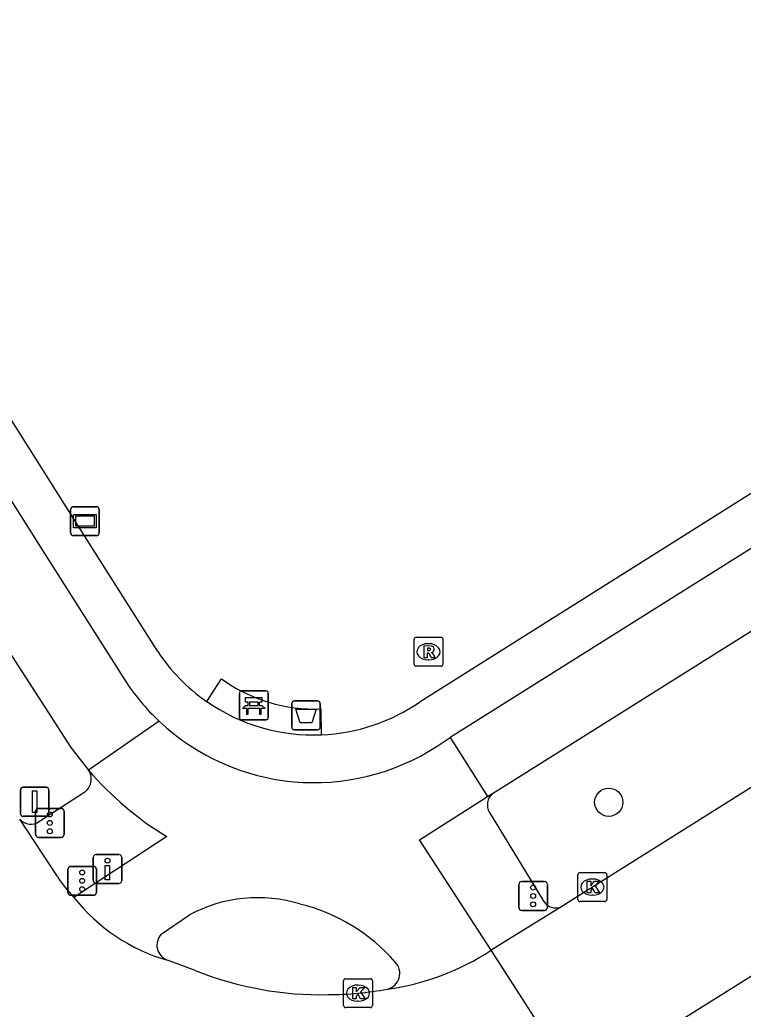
# Model space of a CAD drawing. Extents: x 159689 to 160786, y 387323 to 388339.
# Drawn here: x 160074.81 to 160099.84, y 387340.66 to 387374.89 of the extents above; entities that cross this region are included whole.
import ezdxf

# ---------------------------------------------------------------- set-up
doc = ezdxf.new("R2010")
doc.units = 0
for name, color, linetype in [('IMGEO_Afvalbak', 7, 'Continuous'), ('IMGEO_Bank', 7, 'Continuous'), ('IMGEO_Boom', 7, 'Continuous'), ('IMGEO_Drukknoppaal', 7, 'Continuous'), ('IMGEO_Fietspad_gesloten', 7, 'Continuous'), ('IMGEO_Fietspad_open', 7, 'Continuous'), ('IMGEO_Kolk', 7, 'Continuous'), ('IMGEO_Rijbaan_lokaal_gesloten', 7, 'Continuous'), ('IMGEO_Rijbaan_regionaal_gesloten', 7, 'Continuous'), ('IMGEO_Rioolput', 7, 'Continuous'), ('IMGEO_Verkeersbordpaal', 7, 'Continuous'), ('IMGEO_Verkeersregelinstallatiepaal', 7, 'Continuous'), ('IMGEO_Verklikker', 7, 'Continuous'), ('IMGEO_Voetpad_open', 7, 'Continuous')]:
    doc.layers.add(name, color=color, linetype=linetype)

msp = doc.modelspace()

# ---------------------------------------------------------------- linework, layer by layer
at = {"layer": 'IMGEO_Afvalbak'}
for p, q in [((160084.219, 387350.429), (160084.219, 387351.229)), ((160084.219, 387351.229), (160084.219, 387350.429)), ((160084.319, 387351.329), (160085.109, 387351.329)), ((160085.109, 387351.329), (160084.319, 387351.329)), ((160085.209, 387351.229), (160085.209, 387350.429)), ((160085.209, 387350.429), (160085.209, 387351.229)), ((160085.109, 387350.329), (160084.319, 387350.329)), ((160084.319, 387350.329), (160085.109, 387350.329))]:
    msp.add_line(p, q, dxfattribs=at)
msp.add_lwpolyline([(160084.362, 387351.043), (160085.066, 387351.043), (160084.917, 387350.573), (160084.511, 387350.573), (160084.362, 387351.043)], dxfattribs=at)
for centre, start, end in [((160084.319, 387351.229), 90, 180), ((160084.319, 387351.229), 90, 180), ((160085.109, 387351.229), 0, 90), ((160085.109, 387351.229), 360, 90), ((160084.319, 387350.429), 180, 270), ((160084.319, 387350.429), 180, 270), ((160085.109, 387350.429), 270, 0), ((160085.109, 387350.429), 270, 0)]:
    msp.add_arc(centre, 0.1, start, end, dxfattribs=at)
at = {"layer": 'IMGEO_Bank'}
for p, q in [((160082.407, 387350.748), (160082.407, 387351.589)), ((160082.407, 387351.589), (160082.407, 387350.748)), ((160082.482, 387351.673), (160083.323, 387351.673)), ((160083.323, 387351.673), (160082.482, 387351.673)), ((160083.407, 387351.598), (160083.407, 387350.757)), ((160083.407, 387350.757), (160083.407, 387351.598)), ((160082.716, 387351.179), (160082.716, 387351.285)), ((160082.76, 387351.285), (160082.76, 387351.179)), ((160083.048, 387351.291), (160082.766, 387351.291)), ((160082.766, 387351.173), (160083.048, 387351.173)), ((160083.054, 387351.179), (160083.054, 387351.285)), ((160083.098, 387351.285), (160083.098, 387351.179)), ((160083.104, 387351.071), (160082.711, 387351.071)), ((160083.332, 387350.673), (160082.491, 387350.673)), ((160082.491, 387350.673), (160083.332, 387350.673))]:
    msp.add_line(p, q, dxfattribs=at)
for points in [[(160082.654, 387351.071), (160082.512, 387351.071), (160082.624, 387351.173), (160082.71, 387351.173)], [(160082.71, 387351.291), (160082.624, 387351.291), (160082.624, 387351.452), (160083.187, 387351.452), (160083.187, 387351.291), (160083.104, 387351.291)], [(160083.104, 387351.173), (160083.187, 387351.173), (160083.299, 387351.071), (160083.16, 387351.071)], [(160082.704, 387351.064), (160082.704, 387350.857), (160082.661, 387350.857), (160082.661, 387351.064)], [(160083.154, 387351.064), (160083.154, 387350.857), (160083.11, 387350.857), (160083.11, 387351.064)]]:
    msp.add_lwpolyline(points, dxfattribs=at)
for centre, radius, start, end in [((160082.485, 387351.595), 0.0779, 92.4484, 184.2845), ((160082.485, 387351.595), 0.0779, 92.4484, 184.2845), ((160083.329, 387351.595), 0.0779, 2.4484, 94.2845), ((160083.329, 387351.595), 0.0779, 2.4484, 94.2845), ((160082.709, 387351.284), 0.00671, 2.8957, 87.1043), ((160082.709, 387351.18), 0.00671, 272.8957, 357.1043), ((160082.766, 387351.284), 0.00671, 92.8957, 177.1043), ((160082.766, 387351.18), 0.00671, 182.8957, 267.1043), ((160083.048, 387351.284), 0.00671, 2.8957, 87.1043), ((160083.048, 387351.18), 0.00671, 272.8957, 357.1043), ((160083.105, 387351.284), 0.00671, 92.8957, 177.1043), ((160083.105, 387351.18), 0.00671, 182.8957, 267.1043), ((160082.654, 387351.064), 0.00671, 2.8957, 87.1043), ((160082.711, 387351.064), 0.00671, 92.8957, 177.1043), ((160083.103, 387351.064), 0.00671, 2.8957, 87.1043), ((160083.16, 387351.064), 0.00671, 92.8957, 177.1043), ((160082.485, 387350.751), 0.0779, 182.4484, 274.2845), ((160082.485, 387350.751), 0.0779, 182.4484, 274.2845), ((160083.329, 387350.751), 0.0779, 272.4484, 4.2845), ((160083.329, 387350.751), 0.0779, 272.4484, 4.2845)]:
    msp.add_arc(centre, radius, start, end, dxfattribs=at)
at = {"layer": 'IMGEO_Boom'}
msp.add_circle((160095.191, 387347.823), 0.489, dxfattribs=at)
at = {"layer": 'IMGEO_Drukknoppaal'}
for p, q in [((160077.348, 387345.115), (160077.348, 387345.915)), ((160077.348, 387345.915), (160077.348, 387345.115)), ((160077.448, 387346.015), (160078.238, 387346.015)), ((160078.238, 387346.015), (160077.448, 387346.015)), ((160078.338, 387345.915), (160078.338, 387345.115)), ((160078.338, 387345.115), (160078.338, 387345.915)), ((160078.238, 387345.015), (160077.448, 387345.015)), ((160077.448, 387345.015), (160078.238, 387345.015))]:
    msp.add_line(p, q, dxfattribs=at)
msp.add_lwpolyline([(160077.918, 387345.64), (160077.918, 387345.14), (160077.768, 387345.14), (160077.768, 387345.64), (160077.918, 387345.64)], dxfattribs=at)
msp.add_circle((160077.843, 387345.805), 0.085, dxfattribs=at)
for centre, start, end in [((160077.448, 387345.915), 90, 180), ((160077.448, 387345.915), 90, 180), ((160078.238, 387345.915), 0, 90), ((160078.238, 387345.915), 360, 90), ((160077.448, 387345.115), 180, 270), ((160077.448, 387345.115), 180, 270), ((160078.238, 387345.115), 270, 0), ((160078.238, 387345.115), 270, 0)]:
    msp.add_arc(centre, 0.1, start, end, dxfattribs=at)
at = {"layer": 'IMGEO_Fietspad_gesloten'}
for points in [[(159973.775, 387511.273), (159982.432, 387498.094), (160005.194, 387462.233), (160015.444, 387446.083), (160022.875, 387434.376), (160026.822, 387428.159), (160038.072, 387410.44), (160050.495, 387390.874), (160054.843, 387384.025), (160073.194, 387354.946), (160076.577, 387349.719), (160077.187, 387348.931)], [(160061.437, 387378.989), (160075.581, 387356.553), (160078.431, 387352.066)], [(160079.636, 387350.623), (160077.187, 387348.931)], [(160089.253, 387349.763), (160089.698, 387350.065)], [(160089.698, 387350.065), (160091, 387348.022)], [(160091.121, 387342.703), (160088.64, 387346.52), (160091, 387348.022)], [(160079.897, 387346.637), (160076.68, 387344.534)], [(160079.701, 387343.262), (160080.687, 387343.929)]]:
    msp.add_lwpolyline(points, dxfattribs=at)
for centre, radius, start, end in [((160084.983, 387356.313), 7.808, 212.95, 226.7782), ((160084.993, 387356.324), 7.823, 226.7839, 302.996), ((160085.714, 387356.257), 11.242, 220.6665, 238.8381), ((160083.044, 387339.546), 4.977, 72.9551, 118.2698), ((160083.004, 387338.138), 6.345, 40.8909, 76.3371), ((160080.108, 387342.884), 0.555, 137.1689, 250.5143), ((160087.403, 387341.902), 0.557, 283.8379, 44.3852)]:
    msp.add_arc(centre, radius, start, end, dxfattribs=at)
at = {"layer": 'IMGEO_Fietspad_open'}
for points in [[(160150.48, 387388.224), (160148.407, 387386.951), (160120.28, 387369.263), (160089.698, 387350.065)], [(160091.168, 387348.129), (160121.639, 387367.252), (160144.481, 387381.607), (160147.86, 387383.737)], [(160091, 387348.022), (160091.168, 387348.129)]]:
    msp.add_lwpolyline(points, dxfattribs=at)
at = {"layer": 'IMGEO_Kolk'}
for p, q in [((160094.2, 387345.389), (160095.052, 387345.389)), ((160094.125, 387344.463), (160094.125, 387345.315)), ((160094.613, 387345.169), (160094.638, 387345.169)), ((160095.126, 387345.315), (160095.126, 387344.463)), ((160095.052, 387344.389), (160094.2, 387344.389)), ((160094.636, 387344.609), (160094.611, 387344.609)), ((160086.011, 387340.795), (160086.011, 387341.647)), ((160086.086, 387341.721), (160086.938, 387341.721)), ((160087.012, 387341.647), (160087.012, 387340.795)), ((160086.499, 387341.501), (160086.524, 387341.501)), ((160086.522, 387340.941), (160086.497, 387340.941)), ((160086.938, 387340.721), (160086.086, 387340.721))]:
    msp.add_line(p, q, dxfattribs=at)
for points in [[(160094.2, 387345.389), (160095.052, 387345.389)], [(160094.125, 387344.463), (160094.125, 387345.315)], [(160094.446, 387345.089), (160094.569, 387345.089), (160094.569, 387344.938), (160094.699, 387345.089), (160094.863, 387345.089), (160094.717, 387344.938), (160094.87, 387344.689), (160094.718, 387344.689), (160094.633, 387344.853), (160094.569, 387344.786), (160094.569, 387344.689), (160094.446, 387344.689), (160094.446, 387345.089)], [(160095.126, 387345.315), (160095.126, 387344.463)], [(160095.052, 387344.389), (160094.2, 387344.389)], [(160086.011, 387340.795), (160086.011, 387341.647)], [(160086.086, 387341.721), (160086.938, 387341.721)], [(160087.012, 387341.647), (160087.012, 387340.795)], [(160086.332, 387341.421), (160086.455, 387341.421), (160086.455, 387341.27), (160086.585, 387341.421), (160086.749, 387341.421), (160086.603, 387341.27), (160086.756, 387341.021), (160086.604, 387341.021), (160086.519, 387341.185), (160086.455, 387341.118), (160086.455, 387341.021), (160086.332, 387341.021), (160086.332, 387341.421)], [(160086.938, 387340.721), (160086.086, 387340.721)]]:
    msp.add_lwpolyline(points, dxfattribs=at)
for centre, start, end in [((160094.202, 387345.313), 91.552, 178.448), ((160094.202, 387345.313), 91.552, 178.448), ((160095.05, 387345.313), 1.552, 88.448), ((160095.05, 387345.313), 1.552, 88.448), ((160094.202, 387344.465), 181.552, 268.448), ((160094.202, 387344.465), 181.552, 268.448), ((160095.05, 387344.465), 271.552, 358.448), ((160095.05, 387344.465), 271.552, 358.448), ((160086.088, 387341.645), 91.552, 178.448), ((160086.088, 387341.645), 91.552, 178.448), ((160086.936, 387341.645), 1.552, 88.448), ((160086.936, 387341.645), 1.552, 88.448), ((160086.088, 387340.797), 181.552, 268.448), ((160086.088, 387340.797), 181.552, 268.448), ((160086.936, 387340.797), 271.552, 358.448), ((160086.936, 387340.797), 271.552, 358.448)]:
    msp.add_arc(centre, 0.0765, start, end, dxfattribs=at)
for centre, major_axis, ratio, start_param, end_param in [((160094.612, 387344.889), (-0.387, 0.002), 0.722429, 4.712389, 7.853982), ((160094.637, 387344.889), (-0.39, 0.002), 0.717154, 1.570796, 4.712389), ((160086.498, 387341.221), (-0.387, 0.002), 0.722429, 4.712389, 7.853982), ((160086.523, 387341.221), (-0.39, 0.002), 0.717154, 1.570796, 4.712389)]:
    msp.add_ellipse(centre, major_axis=major_axis, ratio=ratio, start_param=start_param, end_param=end_param, dxfattribs=at)
at = {"layer": 'IMGEO_Rijbaan_lokaal_gesloten'}
for points in [[(160151.007, 387380.268), (160149.872, 387379.556), (160146.782, 387377.617), (160138.95, 387372.712), (160134.446, 387369.887), (160124.186, 387363.45), (160121.467, 387361.734), (160108.56, 387353.632), (160094.626, 387344.889), (160093.563, 387344.22)], [(160093.563, 387344.22), (160091.121, 387342.703)], [(160096.52, 387339.561), (160103.095, 387343.676)]]:
    msp.add_lwpolyline(points, dxfattribs=at)
at = {"layer": 'IMGEO_Rijbaan_regionaal_gesloten'}
for points in [[(160076.108, 387345.251), (160074.808, 387347.236)], [(160094.126, 387338.05), (160091.121, 387342.703)], [(160080.881, 387342.009), (160079.923, 387342.361)]]:
    msp.add_lwpolyline(points, dxfattribs=at)
for centre, radius, start, end in [((160080.2, 387347.929), 4.89, 213.2002, 223.9633), ((160081.666, 387348.469), 6.352, 218.2792, 254.072), ((160086.349, 387349.991), 8.711, 277.8299, 303.2156), ((160085.223, 387352.768), 11.602, 248.0237, 271.3098), ((160085.387, 387353.263), 12.095, 270.4777, 280.2339)]:
    msp.add_arc(centre, radius, start, end, dxfattribs=at)
at = {"layer": 'IMGEO_Rioolput'}
for p, q in [((160088.453, 387352.603), (160088.453, 387353.455)), ((160088.528, 387353.529), (160089.38, 387353.529)), ((160088.941, 387353.309), (160088.966, 387353.309)), ((160089.454, 387353.455), (160089.454, 387352.603)), ((160088.964, 387352.749), (160088.939, 387352.749)), ((160089.38, 387352.529), (160088.528, 387352.529))]:
    msp.add_line(p, q, dxfattribs=at)
for points in [[(160088.453, 387352.603), (160088.453, 387353.455)], [(160088.528, 387353.529), (160089.38, 387353.529)], [(160089.042, 387353.227), (160088.79, 387353.229), (160088.79, 387352.829)], [(160089.454, 387353.455), (160089.454, 387352.603)], [(160088.79, 387352.829), (160088.914, 387352.829), (160088.914, 387352.991), (160088.925, 387352.991)], [(160088.968, 387353.148), (160088.914, 387353.148), (160088.914, 387353.067)], [(160088.914, 387353.067), (160088.966, 387353.067)], [(160088.972, 387352.962), (160089.043, 387352.829), (160089.183, 387352.829), (160089.118, 387352.955)], [(160089.38, 387352.529), (160088.528, 387352.529)]]:
    msp.add_lwpolyline(points, dxfattribs=at)
for centre, radius, start, end in [((160088.53, 387353.453), 0.0765, 91.552, 178.448), ((160088.53, 387353.453), 0.0765, 91.552, 178.448), ((160089.041, 387353.117), 0.109, 350.3612, 89.416), ((160089.378, 387353.453), 0.0765, 1.552, 88.448), ((160089.378, 387353.453), 0.0765, 1.552, 88.448), ((160088.924, 387352.938), 0.0533, 26.0293, 88.6989), ((160088.95, 387353.256), 0.19, 274.7715, 282.9687), ((160088.974, 387353.052), 0.0964, 77.0061, 93.1865), ((160088.988, 387353.109), 0.0378, 276.6634, 79.6772), ((160089.039, 387353.117), 0.112, 277.5842, 350.9817), ((160089.023, 387352.902), 0.108, 29.5134, 73.7905), ((160088.53, 387352.605), 0.0765, 181.552, 268.448), ((160088.53, 387352.605), 0.0765, 181.552, 268.448), ((160089.378, 387352.605), 0.0765, 271.552, 358.448), ((160089.378, 387352.605), 0.0765, 271.552, 358.448)]:
    msp.add_arc(centre, radius, start, end, dxfattribs=at)
for centre, major_axis, ratio, start_param, end_param in [((160088.94, 387353.029), (-0.387, 0.002), 0.722429, 4.712389, 7.853982), ((160088.965, 387353.029), (-0.39, 0.002), 0.717154, 1.570796, 4.712389)]:
    msp.add_ellipse(centre, major_axis=major_axis, ratio=ratio, start_param=start_param, end_param=end_param, dxfattribs=at)
at = {"layer": 'IMGEO_Verkeersbordpaal'}
for p, q in [((160074.829, 387347.44), (160074.829, 387348.24)), ((160074.829, 387348.24), (160074.829, 387347.44)), ((160074.929, 387348.34), (160075.719, 387348.34)), ((160075.719, 387348.34), (160074.929, 387348.34)), ((160075.819, 387348.24), (160075.819, 387347.44)), ((160075.819, 387347.44), (160075.819, 387348.24)), ((160075.719, 387347.34), (160074.929, 387347.34)), ((160074.929, 387347.34), (160075.719, 387347.34))]:
    msp.add_line(p, q, dxfattribs=at)
msp.add_lwpolyline([(160075.249, 387348.215), (160075.399, 387348.215), (160075.399, 387347.465), (160075.249, 387347.465), (160075.249, 387348.215)], dxfattribs=at)
for centre, start, end in [((160074.929, 387348.24), 90, 180), ((160074.929, 387348.24), 90, 180), ((160075.719, 387348.24), 0, 90), ((160075.719, 387348.24), 360, 90), ((160074.929, 387347.44), 180, 270), ((160074.929, 387347.44), 180, 270), ((160075.719, 387347.44), 270, 0), ((160075.719, 387347.44), 270, 0)]:
    msp.add_arc(centre, 0.1, start, end, dxfattribs=at)
at = {"layer": 'IMGEO_Verkeersregelinstallatiepaal'}
for p, q in [((160075.352, 387346.71), (160075.352, 387347.51)), ((160075.352, 387347.51), (160075.352, 387346.71)), ((160075.452, 387347.61), (160076.242, 387347.61)), ((160076.242, 387347.61), (160075.452, 387347.61)), ((160076.342, 387347.51), (160076.342, 387346.71)), ((160076.342, 387346.71), (160076.342, 387347.51)), ((160076.242, 387346.61), (160075.452, 387346.61)), ((160075.452, 387346.61), (160076.242, 387346.61)), ((160076.473, 387344.704), (160076.473, 387345.504)), ((160076.473, 387345.504), (160076.473, 387344.704)), ((160076.573, 387345.604), (160077.363, 387345.604)), ((160077.363, 387345.604), (160076.573, 387345.604)), ((160077.463, 387345.504), (160077.463, 387344.704)), ((160077.463, 387344.704), (160077.463, 387345.504)), ((160092.178, 387345.082), (160092.968, 387345.082)), ((160092.968, 387345.082), (160092.178, 387345.082)), ((160092.078, 387344.182), (160092.078, 387344.982)), ((160092.078, 387344.982), (160092.078, 387344.182)), ((160093.068, 387344.982), (160093.068, 387344.182)), ((160093.068, 387344.182), (160093.068, 387344.982)), ((160077.363, 387344.604), (160076.573, 387344.604)), ((160076.573, 387344.604), (160077.363, 387344.604)), ((160092.968, 387344.082), (160092.178, 387344.082)), ((160092.178, 387344.082), (160092.968, 387344.082))]:
    msp.add_line(p, q, dxfattribs=at)
for centre in [(160075.847, 387347.4), (160075.847, 387347.11), (160075.847, 387346.82), (160076.968, 387345.394), (160076.968, 387345.104), (160076.968, 387344.814), (160092.573, 387344.872), (160092.573, 387344.582), (160092.573, 387344.292)]:
    msp.add_circle(centre, 0.085, dxfattribs=at)
for centre, start, end in [((160075.452, 387347.51), 90, 180), ((160075.452, 387347.51), 90, 180), ((160076.242, 387347.51), 0, 90), ((160076.242, 387347.51), 360, 90), ((160075.452, 387346.71), 180, 270), ((160075.452, 387346.71), 180, 270), ((160076.242, 387346.71), 270, 0), ((160076.242, 387346.71), 270, 0), ((160076.573, 387345.504), 90, 180), ((160076.573, 387345.504), 90, 180), ((160077.363, 387345.504), 0, 90), ((160077.363, 387345.504), 360, 90), ((160092.178, 387344.982), 90, 180), ((160092.178, 387344.982), 90, 180), ((160092.968, 387344.982), 0, 90), ((160092.968, 387344.982), 360, 90), ((160076.573, 387344.704), 180, 270), ((160076.573, 387344.704), 180, 270), ((160077.363, 387344.704), 270, 0), ((160077.363, 387344.704), 270, 0), ((160092.178, 387344.182), 180, 270), ((160092.178, 387344.182), 180, 270), ((160092.968, 387344.182), 270, 0), ((160092.968, 387344.182), 270, 0)]:
    msp.add_arc(centre, 0.1, start, end, dxfattribs=at)
at = {"layer": 'IMGEO_Verklikker'}
for p, q in [((160076.667, 387358.047), (160077.457, 387358.047)), ((160077.457, 387358.047), (160076.667, 387358.047)), ((160076.567, 387357.147), (160076.567, 387357.947)), ((160076.567, 387357.947), (160076.567, 387357.147)), ((160077.557, 387357.947), (160077.557, 387357.147)), ((160077.557, 387357.147), (160077.557, 387357.947)), ((160077.457, 387357.047), (160076.667, 387357.047)), ((160076.667, 387357.047), (160077.457, 387357.047))]:
    msp.add_line(p, q, dxfattribs=at)
for points in [[(160076.668, 387357.779), (160077.456, 387357.779), (160077.456, 387357.315), (160076.668, 387357.315), (160076.668, 387357.779)], [(160076.733, 387357.714), (160076.733, 387357.38), (160077.391, 387357.38), (160077.391, 387357.714), (160076.733, 387357.714)]]:
    msp.add_lwpolyline(points, dxfattribs=at)
for centre, start, end in [((160076.667, 387357.947), 90, 180), ((160076.667, 387357.947), 90, 180), ((160077.457, 387357.947), 0, 90), ((160077.457, 387357.947), 360, 90), ((160076.667, 387357.147), 180, 270), ((160076.667, 387357.147), 180, 270), ((160077.457, 387357.147), 270, 0), ((160077.457, 387357.147), 270, 0)]:
    msp.add_arc(centre, 0.1, start, end, dxfattribs=at)
at = {"layer": 'IMGEO_Voetpad_open'}
for points in [[(160140.228, 387413.696), (160149.263, 387390.667), (160148.547, 387388.944), (160145.385, 387386.971), (160119.409, 387370.645), (160088.659, 387351.299)], [(160079.581, 387353.036), (160076.834, 387357.385), (160062.608, 387379.929), (160076.401, 387392.875)], [(160081.783, 387352.098), (160081.267, 387351.314)], [(160085.25, 387350.155), (160085.237, 387351.053)], [(160075.495, 387347.164), (160077.02, 387348.157)], [(160091.061, 387347.465), (160092.051, 387345.849), (160092.923, 387344.424)]]:
    msp.add_lwpolyline(points, dxfattribs=at)
for centre, radius, start, end in [((160084.968, 387356.624), 6.473, 213.6663, 235.1233), ((160085.006, 387356.519), 5.471, 233.9111, 272.4228), ((160084.974, 387356.631), 6.481, 235.1126, 272.4388), ((160084.971, 387356.637), 6.488, 272.4628, 304.6388), ((160076.745, 387348.621), 0.539, 300.6119, 35.0369), ((160091.524, 387347.731), 0.534, 131.7981, 209.8935), ((160075.19, 387347.569), 0.507, 221.0332, 307.0009), ((160093.345, 387344.641), 0.474, 207.2576, 297.383)]:
    msp.add_arc(centre, radius, start, end, dxfattribs=at)

doc.saveas('drawing.dxf')
